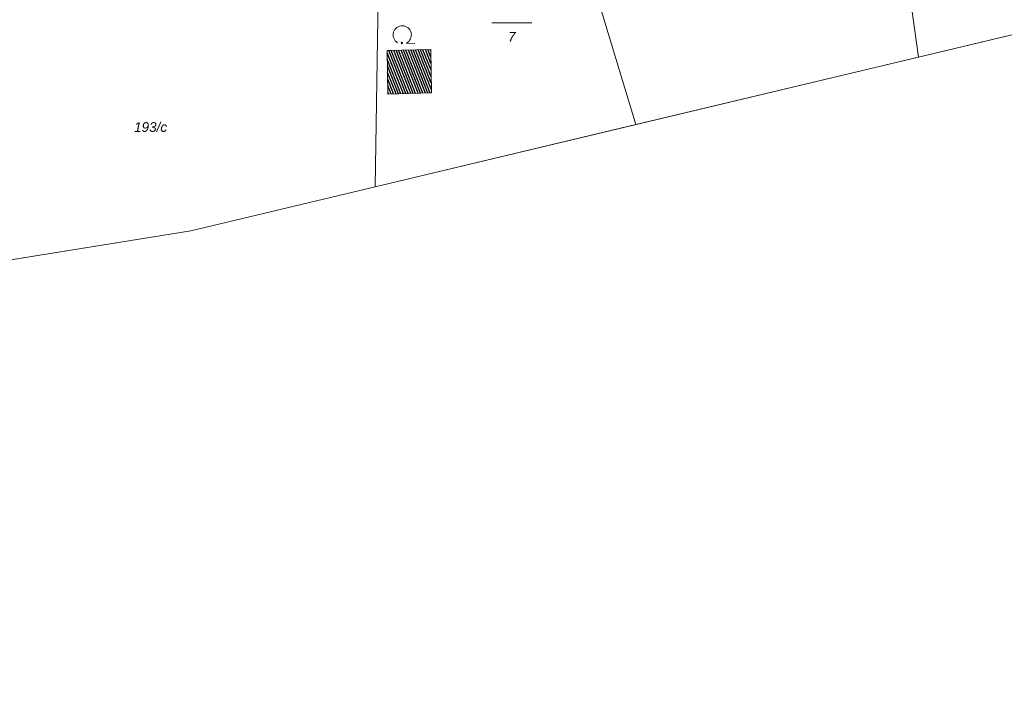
# Model space of a CAD drawing. Header units: metres. Extents: x 345144 to 348639, y 5629211 to 5635235.
# Tile 552 of 656: x 345750 to 345836, y 5631674 to 5631733. Entities that reach past the tile are written whole.
import ezdxf
from ezdxf.enums import TextEntityAlignment as Align

# ---------------------------------------------------------------- set-up
doc = ezdxf.new("R2010")
doc.units = ezdxf.units.M
doc.header["$MEASUREMENT"] = 0
for name, color, linetype in [('081-083 Topographie', 7, 'Continuous'), ('AX Flurstück', 7, 'Continuous'), ('AX Gebäude', 7, 'Continuous'), ('Blatt', 7, 'Continuous'), ('Gemeinde Lokation', 7, 'Continuous'), ('Ortsteil Lokation', 7, 'Continuous'), ('Präsentationsobjekt -Text (punktförmig)', 7, 'Continuous')]:
    doc.layers.add(name, color=color, linetype=linetype)
doc.styles.add('ARIALIT', font='ariali.ttf', dxfattribs={"height": 1})

# ---------------------------------------------------------------- blocks, each defined once
blk = doc.blocks.new('alk_7100_nrwx2')
at = {"true_color": 0x2e2e2e}
h = blk.add_hatch(color=250, dxfattribs=at)
edge = h.paths.add_edge_path(flags=0)
edge.add_arc((0.024073, -0.597267), 0.057254, 180, 360, ccw=False)
edge.add_arc((0.024073, -0.597267), 0.057255, 0, 180, ccw=False)
at = {"color": 250, "lineweight": 5, "true_color": 0x2e2e2e, "flags": 128}
blk.add_lwpolyline([(0.349382, -0.597267), (1, -0.597267)], dxfattribs=at)
at = {"color": 250, "lineweight": 5, "true_color": 0x2e2e2e}
for centre, radius, start, end in [((0.024073, 0.012362), 0.690995, -61.91481688, -118.08518312), ((0.024073, -0.597267), 0.057255, 0, 180), ((0.024073, -0.597267), 0.057254, 180, 0)]:
    blk.add_arc(centre, radius, start, end, dxfattribs=at)

msp = doc.modelspace()

# ---------------------------------------------------------------- hatches: boundary and pattern name
at = {"layer": 'AX Gebäude', "true_color": 0x4f4f4f}
h = msp.add_hatch(dxfattribs=at)
h.set_pattern_fill('_USER', color=251, scale=0.2, angle=111.52941176, style=0, pattern_type=0)
h.set_pattern_definition([(111.5294117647, (0, 0), (-0.186045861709, -0.07339575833), [])])
h.paths.add_polyline_path([(345782.213, 5631730.676), (345786.011, 5631730.765), (345786.076, 5631726.975), (345782.285, 5631726.877)], flags=0)

# ---------------------------------------------------------------- linework, layer by layer
at = {"layer": 'AX Flurstück', "color": 8, "linetype": 'Continuous', "lineweight": 13, "true_color": 0x808080, "flags": 128}
for points in [[(345828.526, 5631730.109), (345803.896, 5631724.229), (345792.29, 5631762.508), (345794.192, 5631763.449), (345805.602, 5631767.575), (345823.241, 5631768.054), (345824.002, 5631762.607), (345828.526, 5631730.109)], [(345851.049, 5631735.486), (345828.526, 5631730.109), (345824.002, 5631762.607), (345823.241, 5631768.054), (345844.931, 5631767.965), (345845.85, 5631763.051), (345851.049, 5631735.486)], [(345803.896, 5631724.229), (345781.179, 5631718.805), (345781.437, 5631735.327), (345786.753, 5631755.405), (345785.605, 5631759.202), (345792.29, 5631762.508), (345803.896, 5631724.229)], [(345765.089, 5631714.964), (345747.222, 5631712.089), (345742.377, 5631732.008), (345741.308, 5631736.404), (345758.787, 5631745.179), (345785.605, 5631759.202), (345786.753, 5631755.405), (345781.437, 5631735.327), (345781.179, 5631718.805), (345765.089, 5631714.964)]]:
    msp.add_lwpolyline(points, dxfattribs=at)
at = {"layer": 'AX Gebäude', "color": 7, "linetype": 'Continuous', "lineweight": 5, "flags": 128}
msp.add_lwpolyline([(345782.213, 5631730.676), (345786.011, 5631730.765), (345786.076, 5631726.975), (345782.285, 5631726.877), (345782.213, 5631730.676)], dxfattribs=at)
at = {"layer": 'Blatt', "color": 205, "linetype": 'Continuous', "lineweight": 5, "true_color": 0x873099, "flags": 128}
msp.add_lwpolyline([(345584.104, 5631677.451), (345518.715, 5631754.457), (345896.548, 5631743.817), (345892.72, 5631607.92), (345882.862, 5631617.924), (345874.634, 5631642.43), (345860.336, 5631698.053), (345854.261, 5631714.326), (345851.905, 5631735.69), (345765.089, 5631714.964), (345693.262, 5631703.408), (345637.915, 5631692.181), (345631.641, 5631697.426), (345584.104, 5631677.451)], dxfattribs=at)
at = {"layer": 'Gemeinde Lokation', "color": 7, "linetype": 'Continuous', "lineweight": 5, "flags": 128}
msp.add_lwpolyline([(345896.873, 5631480.826), (345894.943, 5631530.127), (345896.135, 5631562.44), (345895.074, 5631605.532), (345882.862, 5631617.924), (345874.634, 5631642.43), (345860.336, 5631698.053), (345854.261, 5631714.326), (345851.905, 5631735.69), (345765.089, 5631714.964), (345693.262, 5631703.408), (345637.915, 5631692.181), (345631.641, 5631697.426), (345584.104, 5631677.451), (345516.682, 5631756.851), (345436.232, 5631808.211)], dxfattribs=at)
at = {"layer": 'Ortsteil Lokation', "color": 7, "linetype": 'Continuous', "lineweight": 5, "flags": 128}
msp.add_lwpolyline([(345896.873, 5631480.826), (345894.943, 5631530.127), (345896.135, 5631562.44), (345895.074, 5631605.532), (345882.862, 5631617.924), (345874.634, 5631642.43), (345860.336, 5631698.053), (345854.261, 5631714.326), (345851.905, 5631735.69), (345765.089, 5631714.964), (345693.262, 5631703.408), (345637.915, 5631692.181), (345631.641, 5631697.426), (345584.104, 5631677.451), (345516.682, 5631756.851), (345436.232, 5631808.211)], dxfattribs=at)
at = {"layer": 'Präsentationsobjekt -Text (punktförmig)', "color": 251, "linetype": 'Continuous', "lineweight": 13, "true_color": 0x5e5e5e, "flags": 128}
msp.add_lwpolyline([(345791.3424, 5631733.07852), (345794.8236, 5631733.07852)], dxfattribs=at)

# ---------------------------------------------------------------- block references
at = {"layer": '081-083 Topographie', "xscale": 1.15275, "yscale": 1.15275, "rotation": -2.325463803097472}
msp.add_blockref('alk_7100_nrwx2', (345783.498, 5631732.024), dxfattribs=at)

# ---------------------------------------------------------------- texts
at = {"layer": 'Präsentationsobjekt -Text (punktförmig)', "color": 8, "true_color": 0x808080, "style": 'ARIALIT'}
for s, p in [('7', (345793.083, 5631731.87516)), ('193/c', (345761.589, 5631724.005))]:
    msp.add_text(s, height=0.8421, dxfattribs=at).set_placement(p, align=Align.MIDDLE_CENTER)

doc.saveas('drawing.dxf')
